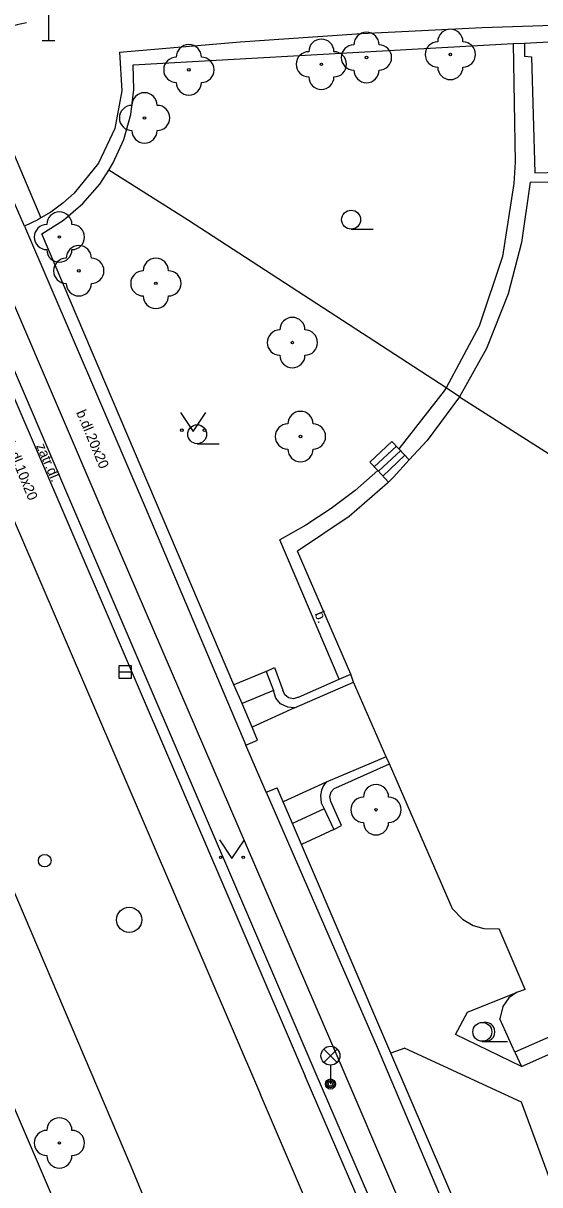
# Model space of a CAD drawing. Extents: x -600309 to -598967, y -1161267 to -1160292.
# Drawn here: x -599797.78 to -599777.27, y -1160382.2 to -1160336.08 of the extents above; entities that cross this region are included whole.
import ezdxf

# ---------------------------------------------------------------- set-up
doc = ezdxf.new("R2010")
doc.units = 0
for name, color, linetype in [('Level 10', 7, 'Continuous'), ('Level 11', 7, 'Continuous'), ('Level 21', 7, 'Continuous'), ('Level 22', 7, 'Continuous'), ('Level 27', 7, 'Continuous'), ('Level 28', 7, 'Continuous'), ('Level 33', 7, 'Continuous'), ('Level 34', 7, 'Continuous'), ('Level 36', 7, 'Continuous'), ('Level 40', 7, 'Continuous'), ('Level 5', 7, 'Continuous'), ('Level 7', 7, 'Continuous'), ('Level 8', 7, 'Continuous')]:
    doc.layers.add(name, color=color, linetype=linetype)

msp = doc.modelspace()

# ---------------------------------------------------------------- linework, layer by layer
at = {"layer": 'Level 10'}
for points in [[(-599797.65, -1160336.07), (-599797.9, -1160336.12), (-599798.01, -1160336.14), (-599798.37, -1160336.23), (-599798.73, -1160336.32)], [(-599803.39, -1160343.66), (-599801.19, -1160343.88), (-599801.1, -1160344.1), (-599796.24, -1160355.36)], [(-599793.49, -1160381.47), (-599802.24, -1160360.95), (-599802.67, -1160360.01), (-599804.29, -1160356.24), (-599805.05, -1160354.47), (-599807.15, -1160349.57)], [(-599796.24, -1160355.36), (-599786.58, -1160377.89)], [(-599782.1, -1160388.28), (-599786.58, -1160377.89)], [(-599786.24, -1160399.01), (-599793.49, -1160381.47)]]:
    msp.add_lwpolyline(points, dxfattribs=at)
at = {"layer": 'Level 11'}
for points in [[(-599778.32, -1160336.89), (-599778.25, -1160341.59)], [(-599777.87, -1160336.87), (-599777.87, -1160337.39), (-599777.6, -1160337.41), (-599777.47, -1160342.02), (-599775.02, -1160341.95)], [(-599797.73, -1160344.14), (-599800.42, -1160337.96), (-599799.69, -1160337.64), (-599797.07, -1160343.81)], [(-599802.13, -1160338.05), (-599801.88, -1160338.55), (-599794.62, -1160355.49)], [(-599778.25, -1160341.59), (-599778.3, -1160342.45)], [(-599778.3, -1160342.45), (-599778.75, -1160345.34), (-599779.68, -1160348.11), (-599780.99, -1160350.56)], [(-599803.39, -1160343.66), (-599797.32, -1160357.75), (-599788.36, -1160378.61)], [(-599786.19, -1160377.72), (-599795.85, -1160355.19), (-599800.68, -1160343.92)], [(-599780.99, -1160350.56), (-599781.06, -1160350.68), (-599782.86, -1160352.98)], [(-599784.01, -1160353.51), (-599783.14, -1160352.69)], [(-599783.84, -1160353.69), (-599782.96, -1160352.87)], [(-599783.14, -1160352.69), (-599782.86, -1160352.98), (-599782.45, -1160353.42)], [(-599783.67, -1160353.87), (-599782.79, -1160353.05)], [(-599783.5, -1160354.06), (-599782.62, -1160353.23)], [(-599784.01, -1160353.51), (-599783.7, -1160353.84), (-599783.28, -1160354.3)], [(-599783.7, -1160353.84), (-599784.6, -1160354.63), (-599785.55, -1160355.35), (-599786.55, -1160356.01), (-599787.59, -1160356.59)], [(-599785.2, -1160377.36), (-599794.62, -1160355.49)], [(-599785.23, -1160362.13), (-599787.59, -1160356.59)], [(-599796.57, -1160382.77), (-599805.73, -1160361.42), (-599805.77, -1160361.33)], [(-599788.13, -1160361.82), (-599789.4099, -1160362.35)], [(-599787.84, -1160362.58), (-599789.09, -1160363.09)], [(-599787.01, -1160363.26), (-599788.69, -1160364.03)], [(-599785.75, -1160366.2199), (-599787.45, -1160367)], [(-599785.83, -1160367.27), (-599787.08, -1160367.86)], [(-599785.44, -1160368.1), (-599786.73, -1160368.69)], [(-599778.26, -1160376.93), (-599777.99, -1160377.51), (-599776.59, -1160376.88)], [(-599781.72, -1160388.08), (-599786.19, -1160377.72)], [(-599780.77, -1160387.68), (-599785.2, -1160377.36)], [(-599783.86, -1160389.11), (-599788.36, -1160378.61)]]:
    msp.add_lwpolyline(points, dxfattribs=at)
at = {"layer": 'Level 21'}
for points in [[(-599780.14, -1160375.35), (-599778.2, -1160374.57)], [(-599780.62, -1160376.23), (-599780.14, -1160375.35)], [(-599777.99, -1160377.51), (-599780.62, -1160376.23)], [(-599782.62, -1160376.77), (-599783.18, -1160376.97)], [(-599782.62, -1160376.77), (-599778.01, -1160378.91)], [(-599778.01, -1160378.91), (-599772.96, -1160392.63)]]:
    msp.add_lwpolyline(points, dxfattribs=at)
at = {"layer": 'Level 22'}
for centre in [(-599785.94, -1160337.71), (-599784.15, -1160337.44), (-599780.82, -1160337.32), (-599791.2, -1160337.93), (-599792.96, -1160339.84), (-599796.34, -1160344.57), (-599795.57, -1160345.91), (-599792.51, -1160346.41), (-599787.09, -1160348.76), (-599786.77, -1160352.49), (-599783.77, -1160367.31), (-599796.34, -1160380.54)]:
    msp.add_circle(centre, 0.05, dxfattribs=at)
for centre, start, end in [((-599785.94, -1160337.21), 0, 180), ((-599784.15, -1160336.94), 0, 180), ((-599780.82, -1160336.82), 0, 180), ((-599791.2, -1160337.43), 0, 180), ((-599786.44, -1160337.71), 90, 270), ((-599785.44, -1160337.71), 270, 90), ((-599784.65, -1160337.44), 90, 270), ((-599783.65, -1160337.44), 270, 90), ((-599781.32, -1160337.32), 90, 270), ((-599780.32, -1160337.32), 270, 90), ((-599791.7, -1160337.93), 90, 270), ((-599790.7, -1160337.93), 270, 90), ((-599784.15, -1160337.94), 180, 0), ((-599780.82, -1160337.82), 180, 0), ((-599791.2, -1160338.43), 180, 0), ((-599785.94, -1160338.21), 180, 0), ((-599792.96, -1160339.34), 0, 180), ((-599793.46, -1160339.84), 90, 270), ((-599792.46, -1160339.84), 270, 90), ((-599792.96, -1160340.34), 180, 0), ((-599796.34, -1160344.07), 0, 180), ((-599796.84, -1160344.57), 90, 270), ((-599795.84, -1160344.57), 270, 90), ((-599796.34, -1160345.07), 180, 0), ((-599795.57, -1160345.41), 0, 180), ((-599796.07, -1160345.91), 90, 270), ((-599795.07, -1160345.91), 270, 90), ((-599792.51, -1160345.91), 0, 180), ((-599793.01, -1160346.41), 90, 270), ((-599792.01, -1160346.41), 270, 90), ((-599795.57, -1160346.41), 180, 0), ((-599792.51, -1160346.91), 180, 0), ((-599787.09, -1160348.26), 0, 180), ((-599787.59, -1160348.76), 90, 270), ((-599786.59, -1160348.76), 270, 90), ((-599787.09, -1160349.26), 180, 0), ((-599786.77, -1160351.99), 0, 180), ((-599787.27, -1160352.49), 90, 270), ((-599786.27, -1160352.49), 270, 90), ((-599786.77, -1160352.99), 180, 0), ((-599783.77, -1160366.81), 0, 180), ((-599784.27, -1160367.31), 90, 270), ((-599783.27, -1160367.31), 270, 90), ((-599783.77, -1160367.81), 180, 0), ((-599796.34, -1160380.04), 0, 180), ((-599796.84, -1160380.54), 90, 270), ((-599795.84, -1160380.54), 270, 90), ((-599796.34, -1160381.04), 180, 0)]:
    msp.add_arc(centre, 0.5, start, end, dxfattribs=at)
at = {"layer": 'Level 27'}
msp.add_line((-599793.98, -1160361.84), (-599793.48, -1160361.84), dxfattribs=at)
msp.add_lwpolyline([(-599793.98, -1160362.09), (-599793.48, -1160362.09), (-599793.48, -1160361.59), (-599793.98, -1160361.59)], close=True, dxfattribs=at)
msp.add_circle((-599793.57, -1160371.68), 0.5, dxfattribs=at)
at = {"layer": 'Level 28'}
msp.add_circle((-599796.92, -1160369.33), 0.25, dxfattribs=at)
at = {"layer": 'Level 33'}
for p, q in [((-599785.845, -1160377.34), (-599785.315, -1160376.81)), ((-599785.845, -1160376.81), (-599785.315, -1160377.34)), ((-599785.58, -1160377.45), (-599785.58, -1160378.2))]:
    msp.add_line(p, q, dxfattribs=at)
for centre, radius in [((-599785.58, -1160377.075), 0.375), ((-599785.58, -1160378.2), 0.2), ((-599785.58, -1160378.2), 0.1445), ((-599785.58, -1160378.2), 0.0876)]:
    msp.add_circle(centre, radius, dxfattribs=at)
at = {"layer": 'Level 34'}
for p, q in [((-599796.77, -1160335.752), (-599796.77, -1160336.77)), ((-599797.02, -1160336.77), (-599796.52, -1160336.77))]:
    msp.add_line(p, q, dxfattribs=at)
at = {"layer": 'Level 36'}
for p, q in [((-599784.76, -1160344.255), (-599783.885, -1160344.255)), ((-599790.87, -1160352.775), (-599789.995, -1160352.775)), ((-599779.55, -1160376.505), (-599778.55, -1160376.505))]:
    msp.add_line(p, q, dxfattribs=at)
for points in [[(-599791.53, -1160351.54), (-599791.03, -1160352.29), (-599790.53, -1160351.54)], [(-599789.99, -1160368.5), (-599789.49, -1160369.25), (-599788.99, -1160368.5)]]:
    msp.add_lwpolyline(points, dxfattribs=at)
for centre, radius in [((-599784.7601, -1160343.8799), 0.375), ((-599791.4802, -1160352.2398), 0.05), ((-599790.8701, -1160352.3999), 0.375), ((-599790.5808, -1160352.2398), 0.05), ((-599789.9402, -1160369.1998), 0.05), ((-599789.0408, -1160369.1998), 0.05), ((-599779.55, -1160376.1296), 0.375)]:
    msp.add_circle(centre, radius, dxfattribs=at)
msp.add_arc((-599779.425, -1160376.1296), 0.375, 260.40593, 99.59407, dxfattribs=at)
at = {"layer": 'Level 5'}
for points in [[(-599777.65, -1160342.39), (-599778, -1160344.78)], [(-599777.65, -1160342.39), (-599775.01, -1160342.35)], [(-599778, -1160344.78), (-599778.52, -1160346.82)], [(-599778.52, -1160346.82), (-599779.39, -1160348.99)], [(-599779.39, -1160348.99), (-599780.45, -1160350.9099)], [(-599780.45, -1160350.9099), (-599781.74, -1160352.65)], [(-599780.45, -1160350.9099), (-599768.55, -1160358.5)], [(-599781.74, -1160352.65), (-599782.45, -1160353.42), (-599783.07, -1160354.1)], [(-599783.07, -1160354.1), (-599783.28, -1160354.3), (-599783.32, -1160354.34)], [(-599783.32, -1160354.34), (-599784.84, -1160355.6599)], [(-599784.84, -1160355.6599), (-599786.89, -1160357.04)], [(-599784.77, -1160361.93), (-599786.89, -1160357.04)], [(-599784.67, -1160362.25), (-599784.77, -1160361.93)], [(-599783.37, -1160365.21), (-599784.67, -1160362.25)], [(-599783.24, -1160365.48), (-599783.37, -1160365.21)], [(-599780.74, -1160371.24), (-599783.24, -1160365.48)], [(-599780.74, -1160371.24), (-599780.34, -1160371.6599)], [(-599780.34, -1160371.6599), (-599779.92, -1160371.9)], [(-599779.92, -1160371.9), (-599779.49, -1160372.02)], [(-599779.49, -1160372.02), (-599778.88, -1160372.04)], [(-599777.85, -1160374.45), (-599778.88, -1160372.04)], [(-599778.2, -1160374.57), (-599778.5, -1160374.78)], [(-599777.85, -1160374.45), (-599778.2, -1160374.57)], [(-599778.5, -1160374.78), (-599778.74, -1160375.12)], [(-599778.74, -1160375.12), (-599778.85, -1160375.61)], [(-599778.26, -1160376.93), (-599778.85, -1160375.61)], [(-599776.4, -1160376.12), (-599778.26, -1160376.93)]]:
    msp.add_lwpolyline(points, dxfattribs=at)
at = {"layer": 'Level 7'}
for points in [[(-599793.95, -1160337.23), (-599789.16, -1160336.82), (-599784.35, -1160336.49), (-599779.55, -1160336.25), (-599774.74, -1160336.09)], [(-599793.4099, -1160337.73), (-599778.32, -1160336.89), (-599777.87, -1160336.87), (-599775.19, -1160336.7199)], [(-599793.95, -1160337.23), (-599793.86, -1160338.76), (-599794.14, -1160340.26), (-599794.79, -1160341.64), (-599795.75, -1160342.83)], [(-599797.04, -1160344.44), (-599796.18, -1160343.9), (-599795.4099, -1160343.24), (-599794.74, -1160342.4699), (-599794.38, -1160341.91), (-599794.2, -1160341.62), (-599793.78, -1160340.69), (-599793.51, -1160339.71), (-599793.39, -1160338.71), (-599793.4099, -1160337.73)], [(-599791.26, -1160343.89), (-599794.38, -1160341.91)], [(-599795.75, -1160342.83), (-599796.2, -1160343.23), (-599796.68, -1160343.58), (-599797.07, -1160343.81), (-599797.19, -1160343.88), (-599797.73, -1160344.14)], [(-599797.73, -1160344.14), (-599792.86, -1160355.48), (-599788.94, -1160364.74)], [(-599780.99, -1160350.56), (-599791.26, -1160343.89)], [(-599789.4099, -1160362.35), (-599797.04, -1160344.44)], [(-599780.45, -1160350.91), (-599780.99, -1160350.56)], [(-599788.13, -1160361.82), (-599787.8, -1160361.6599), (-599787.4699, -1160362.56)], [(-599788.13, -1160361.82), (-599787.84, -1160362.58)], [(-599786.85, -1160362.84), (-599785.23, -1160362.13), (-599784.77, -1160361.93)], [(-599789.09, -1160363.09), (-599789.4099, -1160362.35)], [(-599787.01, -1160363.26), (-599787.27, -1160363.24), (-599787.56, -1160363.1), (-599787.75, -1160362.88), (-599787.84, -1160362.58)], [(-599786.85, -1160362.84), (-599787.04, -1160362.9), (-599787.24, -1160362.87), (-599787.39, -1160362.75), (-599787.4699, -1160362.56)], [(-599787.01, -1160363.26), (-599784.67, -1160362.25)], [(-599788.69, -1160364.03), (-599789.09, -1160363.09)], [(-599788.47, -1160364.55), (-599788.69, -1160364.03)], [(-599788.94, -1160364.74), (-599788.47, -1160364.55)], [(-599783.37, -1160365.21), (-599785.75, -1160366.2199)], [(-599785.25, -1160366.38), (-599783.24, -1160365.48)], [(-599785.75, -1160366.2199), (-599785.85, -1160366.35), (-599785.94, -1160366.53), (-599785.98, -1160366.75), (-599785.95, -1160367.03), (-599785.83, -1160367.27)], [(-599788.13, -1160366.61), (-599787.69, -1160366.44)], [(-599788.13, -1160366.61), (-599783.72, -1160376.73), (-599779.4, -1160386.97)], [(-599787.45, -1160367), (-599787.69, -1160366.44)], [(-599785.56, -1160366.98), (-599785.6, -1160366.78), (-599785.55, -1160366.6), (-599785.43, -1160366.46), (-599785.25, -1160366.38)], [(-599787.08, -1160367.86), (-599787.45, -1160367)], [(-599785.44, -1160368.1), (-599785.14, -1160367.93), (-599785.56, -1160366.98)], [(-599785.83, -1160367.27), (-599785.44, -1160368.1)], [(-599786.73, -1160368.69), (-599787.08, -1160367.86)], [(-599775.4, -1160395.43), (-599776.71, -1160392.04), (-599783.18, -1160376.97), (-599786.73, -1160368.69)]]:
    msp.add_lwpolyline(points, dxfattribs=at)
at = {"layer": 'Level 8'}
msp.add_lwpolyline([(-599788.13, -1160366.61), (-599788.94, -1160364.74)], dxfattribs=at)

# ---------------------------------------------------------------- texts
at = {"layer": 'Level 40'}
for s, height, rotation, p in [('b.dl.20x20', 0.39998, 292.78053, (-599795.68, -1160351.53)), ('b.dl.10x20', 0.4, 292.30159, (-599798.49, -1160352.78)), ('zatr.dl.', 0.4, 293.32918, (-599797.27, -1160352.86)), ('b.', 0.4, 293.07883, (-599786.22, -1160359.53))]:
    msp.add_text(s, height=height, rotation=rotation, dxfattribs=at).set_placement(p)

doc.saveas('drawing.dxf')
